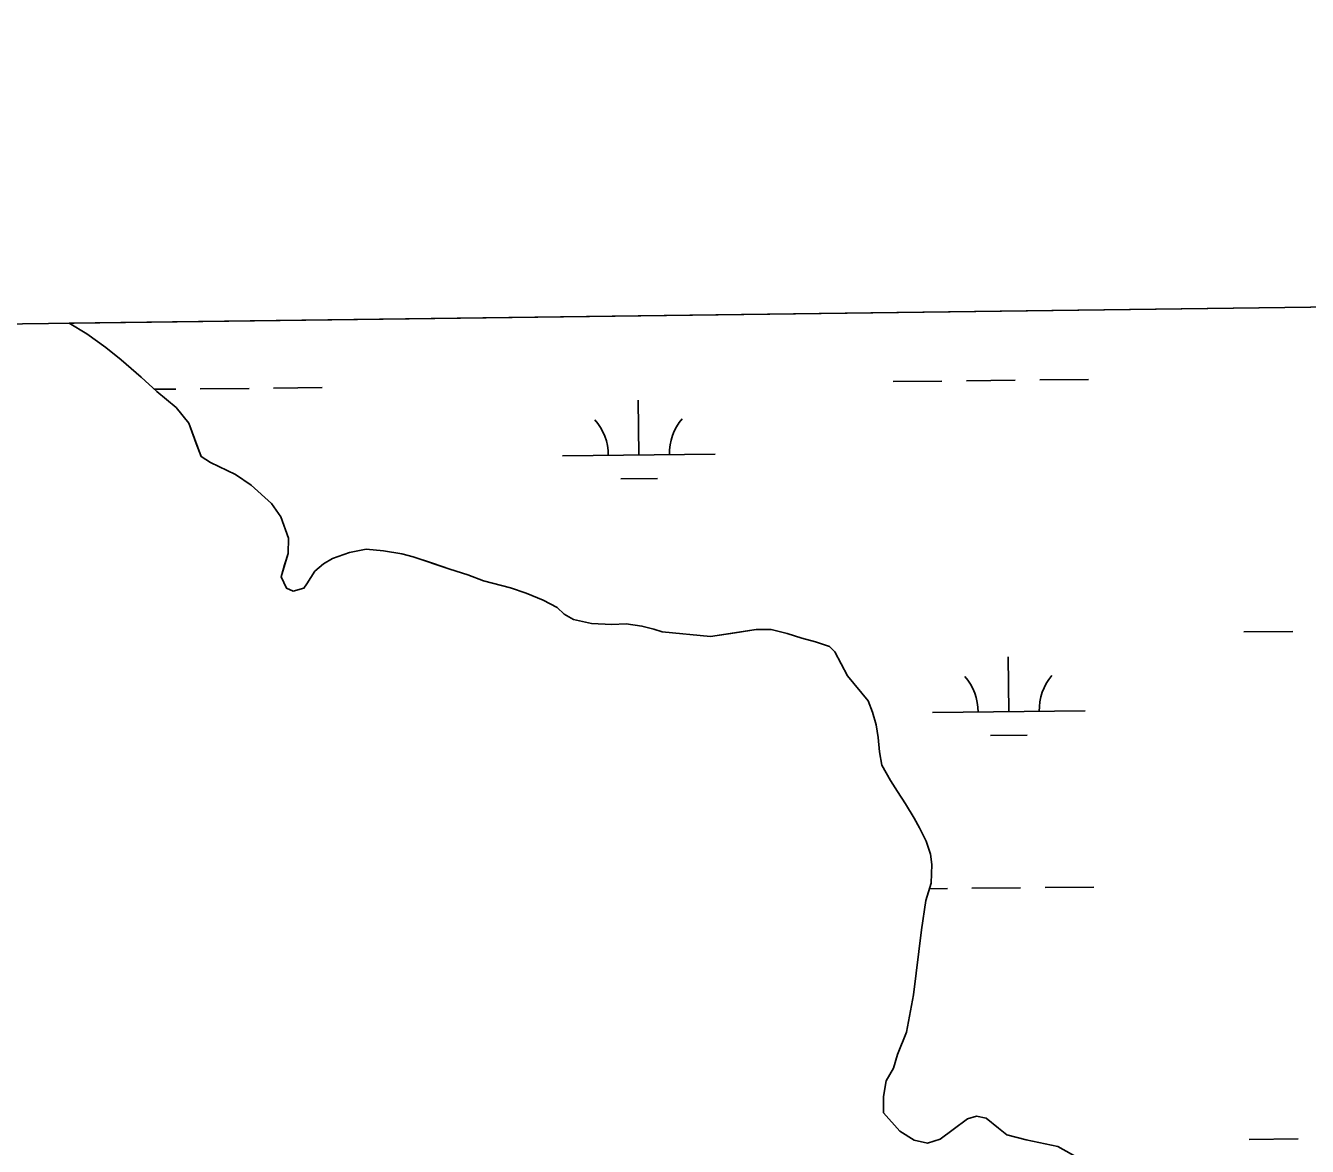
# Model space of a CAD drawing. Extents: x 3734862 to 3772949, y 391520 to 417239.
# Drawn here: x 3755585 to 3756424, y 414713 to 415447 of the extents above; entities that cross this region are included whole.
import ezdxf

# ---------------------------------------------------------------- set-up
doc = ezdxf.new("R2010")
doc.units = 0
for name, color, linetype in [('V-GRID-FRAM', 7, 'Continuous'), ('V-TOPO-SHOR', 7, 'Continuous'), ('V-WETL-SWMP', 7, 'Continuous')]:
    doc.layers.add(name, color=color, linetype=linetype)

msp = doc.modelspace()

# ---------------------------------------------------------------- linework, layer by layer
at = {"layer": 'V-GRID-FRAM'}
msp.add_lwpolyline([(3738832.32, 415033.81), (3770599.18, 415447.36), (3770843.79, 397266.59), (3739061.07, 396852.84), (3738832.32, 415033.81)], dxfattribs=at)
at = {"layer": 'V-TOPO-SHOR'}
for points in [[(3756153.07, 414764.07), (3756155.77, 414773.14), (3756161.58, 414787.73), (3756166.14, 414812.16), (3756171.38, 414854.69), (3756174.4, 414873.99), (3756177.87, 414885.43), (3756178.18, 414897.63), (3756177.35, 414904.31), (3756174.54, 414912.95), (3756170.16, 414921.58), (3756166.58, 414927.85), (3756161.01, 414937.26), (3756155.84, 414945.49), (3756151.07, 414952.54), (3756145.5, 414962.74), (3756143.87, 414971.39), (3756143.02, 414980.82), (3756141.79, 414989.08), (3756139.37, 414997.33), (3756136.57, 415004.78), (3756123.09, 415021.23), (3756114.72, 415036.91), (3756111.16, 415040.43), (3756102.09, 415043.52), (3756093.02, 415045.82), (3756083.56, 415048.91), (3756072.92, 415051.6), (3756063.08, 415051.53), (3756049.32, 415049.48), (3756033.2, 415047.01), (3756001.7, 415049.96), (3755996.18, 415051.89), (3755988.3, 415053.8), (3755978.06, 415055.31), (3755968.62, 415054.86), (3755955.23, 415055.56), (3755943.41, 415058.24), (3755937.49, 415061.74), (3755932.74, 415066.04), (3755923.66, 415070.7), (3755912.61, 415075.35), (3755902.35, 415078.83), (3755884.62, 415083.44), (3755874.36, 415087.31), (3755862.53, 415091.16), (3755851.1, 415095.03), (3755838.48, 415099.27), (3755830.99, 415101.19), (3755819.17, 415103.08), (3755807.75, 415104.19), (3755796.75, 415102.15), (3755785.75, 415098.15), (3755779.87, 415094.57), (3755774, 415089.81), (3755768.94, 415081.51), (3755766.99, 415078.74), (3755759.92, 415076.73), (3755755.58, 415078.67), (3755751.99, 415086.12), (3755754.3, 415094.01), (3755756.61, 415101.5), (3755756.95, 415111.34), (3755751.74, 415125.47), (3755745.78, 415134.09), (3755732.32, 415146.2), (3755722.05, 415153.22), (3755705.86, 415160.99), (3755699.54, 415164.88), (3755696.34, 415173.52), (3755691.53, 415186.86), (3755683.2, 415197.04), (3755670.54, 415207.59), (3755660.25, 415216.96), (3755647.19, 415228.29), (3755637.3, 415236.49), (3755624.65, 415245.46), (3755613.13, 415252.27)], [(3756278.6, 414702.7), (3756260.83, 414712.82), (3756239.95, 414717.02), (3756227.33, 414720.47), (3756221.8, 414724.77), (3756213.88, 414731.41), (3756207.58, 414732.55), (3756201.69, 414730.93), (3756192.29, 414723.79), (3756183.67, 414717.44), (3756175.42, 414715.02), (3756166.76, 414716.94), (3756157.27, 414722.78), (3756146.57, 414734.91), (3756146.5, 414745.53), (3756148.41, 414755.78), (3756153.07, 414764.07)]]:
    msp.add_lwpolyline(points, dxfattribs=at)
at = {"layer": 'V-WETL-SWMP'}
for p, q in [((3755613.13, 415252.27), (3759236.25, 415299.44)), ((3755624.65, 415245.46), (3755613.13, 415252.27)), ((3755637.3, 415236.49), (3755624.65, 415245.46)), ((3755647.19, 415228.29), (3755637.3, 415236.49)), ((3755660.25, 415216.96), (3755647.19, 415228.29)), ((3755670.54, 415207.59), (3755660.25, 415216.96)), ((3755669, 415208.99), (3755683, 415209.13)), ((3755699, 415209.3), (3755731, 415209.64)), ((3755747, 415209.81), (3755779, 415210.15)), ((3756152.88, 415214.1), (3756184.88, 415214.44)), ((3756200.88, 415214.61), (3756232.88, 415214.94)), ((3756248.88, 415215.11), (3756280.88, 415215.45)), ((3755683.2, 415197.04), (3755670.54, 415207.59)), ((3755986.32, 415165.91), (3755985.94, 415201.9)), ((3755691.53, 415186.86), (3755683.2, 415197.04)), ((3755699.54, 415164.88), (3755691.53, 415186.86)), ((3755936.32, 415165.38), (3756036.32, 415166.43)), ((3755705.86, 415160.99), (3755699.54, 415164.88)), ((3755722.05, 415153.22), (3755705.86, 415160.99)), ((3755732.32, 415146.2), (3755722.05, 415153.22)), ((3755974.48, 415150.35), (3755998.48, 415150.6)), ((3755745.78, 415134.09), (3755732.32, 415146.2)), ((3755751.74, 415125.47), (3755745.78, 415134.09)), ((3755756.94, 415111.34), (3755751.74, 415125.47)), ((3755756.61, 415101.5), (3755756.94, 415111.34)), ((3755751.99, 415086.12), (3755756.61, 415101.5)), ((3755796.75, 415102.15), (3755785.75, 415098.15)), ((3755807.75, 415104.19), (3755796.75, 415102.15)), ((3755819.17, 415103.08), (3755807.75, 415104.19)), ((3755830.99, 415101.19), (3755819.17, 415103.08)), ((3755838.48, 415099.27), (3755830.99, 415101.19)), ((3755862.53, 415091.16), (3755838.48, 415099.27)), ((3755779.87, 415094.57), (3755774, 415089.81)), ((3755785.75, 415098.15), (3755779.87, 415094.57)), ((3755874.36, 415087.31), (3755862.53, 415091.16)), ((3755755.58, 415078.67), (3755751.99, 415086.12)), ((3755774, 415089.81), (3755768.94, 415081.51)), ((3755884.62, 415083.44), (3755874.36, 415087.31)), ((3755902.35, 415078.83), (3755884.62, 415083.44)), ((3755759.92, 415076.73), (3755755.58, 415078.67)), ((3755766.99, 415078.74), (3755759.92, 415076.73)), ((3755768.94, 415081.51), (3755766.99, 415078.74)), ((3755912.61, 415075.35), (3755902.35, 415078.83)), ((3755923.66, 415070.7), (3755912.61, 415075.35)), ((3755932.74, 415066.04), (3755923.66, 415070.7)), ((3755937.49, 415061.74), (3755932.74, 415066.04)), ((3755943.41, 415058.24), (3755937.49, 415061.74)), ((3755955.23, 415055.56), (3755943.41, 415058.24)), ((3755968.62, 415054.86), (3755955.23, 415055.56)), ((3755978.06, 415055.31), (3755968.62, 415054.86)), ((3755988.3, 415053.8), (3755978.06, 415055.31)), ((3755996.18, 415051.89), (3755988.3, 415053.8)), ((3756001.7, 415049.96), (3755996.18, 415051.89)), ((3756033.2, 415047.01), (3756001.7, 415049.96)), ((3756063.08, 415051.53), (3756033.2, 415047.01)), ((3756072.92, 415051.6), (3756063.08, 415051.53)), ((3756083.56, 415048.91), (3756072.92, 415051.6)), ((3756093.02, 415045.82), (3756083.56, 415048.91)), ((3756382.63, 415050.01), (3756414.63, 415050.35)), ((3756102.09, 415043.52), (3756093.02, 415045.82)), ((3756111.16, 415040.43), (3756102.09, 415043.52)), ((3756114.72, 415036.91), (3756111.16, 415040.43)), ((3756123.09, 415021.23), (3756114.72, 415036.91)), ((3756228.58, 414997.64), (3756228.2, 415033.64)), ((3756136.57, 415004.78), (3756123.09, 415021.23)), ((3756139.37, 414997.33), (3756136.57, 415004.78)), ((3756178.58, 414997.11), (3756278.58, 414998.17)), ((3756141.79, 414989.08), (3756139.37, 414997.33)), ((3756143.02, 414980.82), (3756141.79, 414989.08)), ((3756216.74, 414982.09), (3756240.74, 414982.34)), ((3756143.87, 414971.38), (3756143.02, 414980.82)), ((3756145.5, 414962.74), (3756143.87, 414971.38)), ((3756151.07, 414952.54), (3756145.5, 414962.74)), ((3756155.84, 414945.49), (3756151.07, 414952.54)), ((3756161.01, 414937.26), (3756155.84, 414945.49)), ((3756166.58, 414927.85), (3756161.01, 414937.26)), ((3756170.16, 414921.58), (3756166.58, 414927.85)), ((3756174.54, 414912.95), (3756170.16, 414921.58)), ((3756177.35, 414904.31), (3756174.54, 414912.95)), ((3756178.18, 414897.63), (3756177.35, 414904.31)), ((3756177.87, 414885.43), (3756178.18, 414897.63)), ((3756174.4, 414873.99), (3756177.87, 414885.43)), ((3756176.73, 414881.66), (3756188.39, 414881.78)), ((3756204.39, 414881.95), (3756236.39, 414882.29)), ((3756252.39, 414882.46), (3756284.39, 414882.79)), ((3756171.38, 414854.69), (3756174.4, 414873.99)), ((3756166.14, 414812.16), (3756171.38, 414854.69)), ((3756161.58, 414787.73), (3756166.14, 414812.16)), ((3756155.77, 414773.14), (3756161.58, 414787.73)), ((3756153.07, 414764.07), (3756155.77, 414773.14)), ((3756148.4, 414755.78), (3756153.07, 414764.07)), ((3756146.5, 414745.53), (3756148.4, 414755.78)), ((3756146.57, 414734.91), (3756146.5, 414745.53)), ((3756157.27, 414722.78), (3756146.57, 414734.91)), ((3756201.69, 414730.93), (3756192.29, 414723.79)), ((3756207.58, 414732.55), (3756201.69, 414730.93)), ((3756213.88, 414731.41), (3756207.58, 414732.55)), ((3756221.79, 414724.77), (3756213.88, 414731.41)), ((3756166.76, 414716.94), (3756157.27, 414722.78)), ((3756192.29, 414723.79), (3756183.67, 414717.44)), ((3756227.33, 414720.48), (3756221.79, 414724.77)), ((3756175.42, 414715.03), (3756166.76, 414716.94)), ((3756183.67, 414717.44), (3756175.42, 414715.03)), ((3756239.95, 414717.01), (3756227.33, 414720.48)), ((3756260.83, 414712.82), (3756239.95, 414717.01)), ((3756386.14, 414717.36), (3756418.14, 414717.7))]:
    msp.add_line(p, q, dxfattribs=at)
for centre, start, end in [((3755931.07, 415165.8), 359.83336, 41.37702), ((3756041.55, 415166.96), 139.83336, 181.37702), ((3756173.34, 414997.53), 359.83336, 41.37702), ((3756283.82, 414998.7), 139.83336, 181.37702)]:
    msp.add_arc(centre, 35.25, start, end, dxfattribs=at)

doc.saveas('drawing.dxf')
